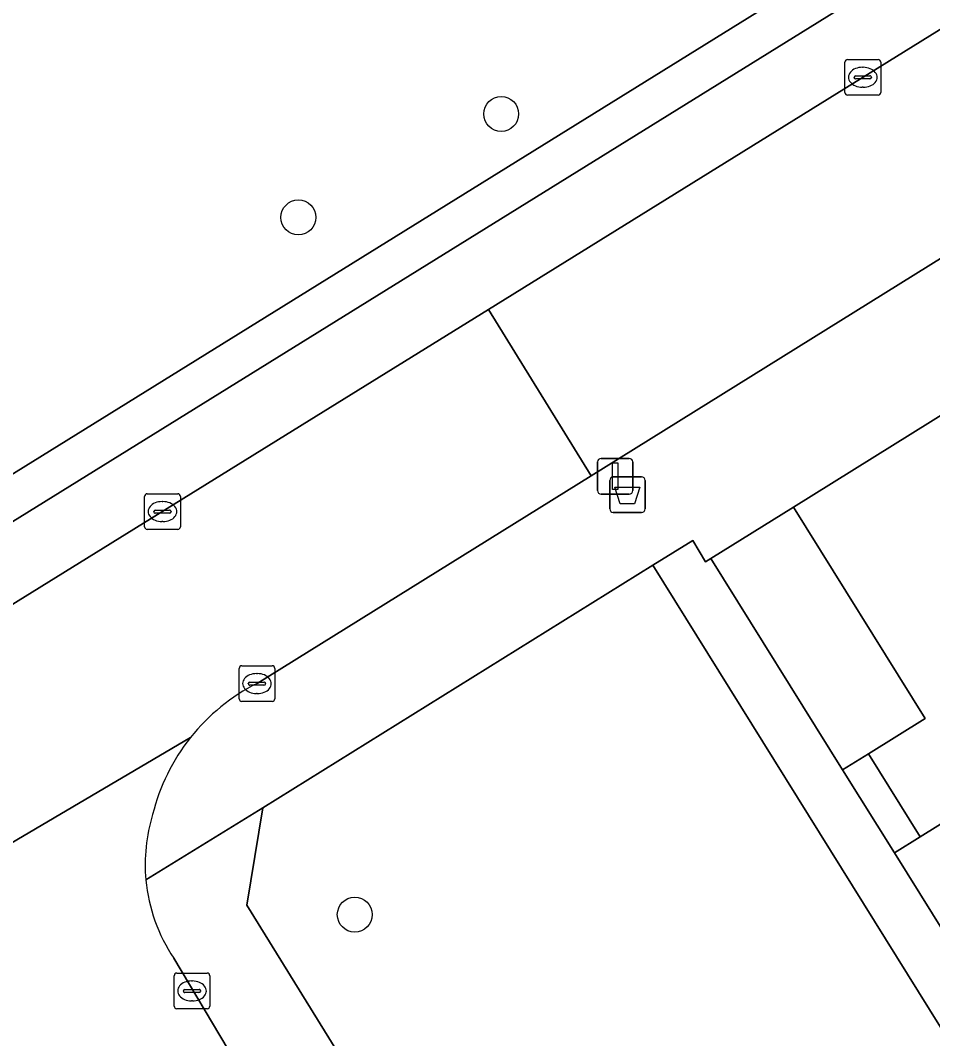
# Model space of a CAD drawing. Extents: x 160030 to 160839, y 385325 to 386450.
# Drawn here: x 160188.9 to 160214.47, y 386174.35 to 386202.91 of the extents above; entities that cross this region are included whole.
import ezdxf

# ---------------------------------------------------------------- set-up
doc = ezdxf.new("R2010")
doc.units = 0
for name, color, linetype in [('IMGEO_Afvalbak', 7, 'Continuous'), ('IMGEO_Berm_groen', 7, 'Continuous'), ('IMGEO_Boom', 7, 'Continuous'), ('IMGEO_Groenvoorziening', 7, 'Continuous'), ('IMGEO_Haag', 7, 'Continuous'), ('IMGEO_Kolk', 7, 'Continuous'), ('IMGEO_Lichtmast', 7, 'Continuous'), ('IMGEO_Pand', 7, 'Continuous'), ('IMGEO_Parkeervlak_open', 7, 'Continuous'), ('IMGEO_Rijbaan_lokaal_open', 7, 'Continuous'), ('IMGEO_Voetpad_op_trap', 7, 'Continuous'), ('IMGEO_Voetpad_open', 7, 'Continuous')]:
    doc.layers.add(name, color=color, linetype=linetype)

msp = doc.modelspace()

# ---------------------------------------------------------------- linework, layer by layer
at = {"layer": 'IMGEO_Afvalbak'}
for p, q in [((160205.422, 386189.205), (160205.422, 386190.005)), ((160205.422, 386190.005), (160205.422, 386189.205)), ((160205.522, 386190.105), (160206.312, 386190.105)), ((160206.312, 386190.105), (160205.522, 386190.105)), ((160206.412, 386190.005), (160206.412, 386189.205)), ((160206.412, 386189.205), (160206.412, 386190.005)), ((160206.312, 386189.105), (160205.522, 386189.105)), ((160205.522, 386189.105), (160206.312, 386189.105))]:
    msp.add_line(p, q, dxfattribs=at)
msp.add_lwpolyline([(160205.565, 386189.819), (160206.269, 386189.819), (160206.12, 386189.349), (160205.714, 386189.349), (160205.565, 386189.819)], dxfattribs=at)
for centre, start, end in [((160205.522, 386190.005), 90, 180), ((160205.522, 386190.005), 90, 180), ((160206.312, 386190.005), 0, 90), ((160206.312, 386190.005), 360, 90), ((160205.522, 386189.205), 180, 270), ((160205.522, 386189.205), 180, 270), ((160206.312, 386189.205), 270, 0), ((160206.312, 386189.205), 270, 0)]:
    msp.add_arc(centre, 0.1, start, end, dxfattribs=at)
at = {"layer": 'IMGEO_Berm_groen'}
msp.add_lwpolyline([(160077.328, 386121.006), (160081.949, 386123.902), (160132.017, 386154.864), (160181.265, 386185.59), (160234.469, 386218.598)], dxfattribs=at)
at = {"layer": 'IMGEO_Boom'}
for centre in [(160202.379, 386200.283), (160196.693, 386197.383), (160198.274, 386177.826)]:
    msp.add_circle(centre, 0.489, dxfattribs=at)
at = {"layer": 'IMGEO_Groenvoorziening'}
for points in [[(160210.571, 386189.254), (160208.255, 386187.817), (160211.95, 386181.886), (160212.675, 386182.338), (160214.264, 386183.329)], [(160232.178, 386121.961), (160243.248, 386128.789), (160206.634, 386187.626), (160195.701, 386180.824), (160195.246, 386178.088), (160229.573, 386122.535)], [(160219.241, 386175.271), (160215.685, 386180.978), (160214.127, 386180.007), (160213.402, 386179.555), (160220.502, 386168.157), (160221.264, 386168.632), (160222.787, 386169.581)]]:
    msp.add_lwpolyline(points, close=True, dxfattribs=at)
at = {"layer": 'IMGEO_Haag'}
for points in [[(160210.571, 386189.254), (160208.255, 386187.817), (160211.95, 386181.886), (160212.675, 386182.338), (160214.264, 386183.329)], [(160219.241, 386175.271), (160215.685, 386180.978), (160214.127, 386180.007), (160213.402, 386179.555), (160220.502, 386168.157), (160221.264, 386168.632), (160222.787, 386169.581)]]:
    msp.add_lwpolyline(points, close=True, dxfattribs=at)
at = {"layer": 'IMGEO_Kolk'}
for p, q in [((160212.016, 386200.885), (160212.016, 386201.737)), ((160212.091, 386201.811), (160212.943, 386201.811)), ((160213.017, 386201.737), (160213.017, 386200.885)), ((160212.318, 386201.354), (160212.716, 386201.354)), ((160212.504, 386201.591), (160212.529, 386201.591)), ((160212.275, 386201.305), (160212.275, 386201.317)), ((160212.713, 386201.268), (160212.315, 386201.268)), ((160212.759, 386201.317), (160212.759, 386201.305)), ((160212.943, 386200.811), (160212.091, 386200.811)), ((160212.527, 386201.031), (160212.502, 386201.031)), ((160192.458, 386189.631), (160193.31, 386189.631)), ((160192.383, 386188.705), (160192.383, 386189.557)), ((160192.871, 386189.411), (160192.896, 386189.411)), ((160193.384, 386189.557), (160193.384, 386188.705)), ((160192.642, 386189.125), (160192.642, 386189.137)), ((160193.08, 386189.088), (160192.682, 386189.088)), ((160192.685, 386189.174), (160193.083, 386189.174)), ((160193.126, 386189.137), (160193.126, 386189.125)), ((160192.894, 386188.851), (160192.869, 386188.851)), ((160193.31, 386188.631), (160192.458, 386188.631)), ((160195.106, 386184.806), (160195.958, 386184.806)), ((160195.031, 386183.88), (160195.031, 386184.732)), ((160195.519, 386184.586), (160195.544, 386184.586)), ((160196.032, 386184.732), (160196.032, 386183.88)), ((160195.29, 386184.3), (160195.29, 386184.312)), ((160195.728, 386184.263), (160195.33, 386184.263)), ((160195.333, 386184.349), (160195.731, 386184.349)), ((160195.774, 386184.312), (160195.774, 386184.3)), ((160195.542, 386184.026), (160195.517, 386184.026)), ((160195.958, 386183.806), (160195.106, 386183.806)), ((160193.211, 386175.26), (160193.211, 386176.112)), ((160193.286, 386176.186), (160194.138, 386176.186)), ((160193.699, 386175.966), (160193.724, 386175.966)), ((160194.212, 386176.112), (160194.212, 386175.26)), ((160193.47, 386175.68), (160193.47, 386175.692)), ((160193.908, 386175.643), (160193.51, 386175.643)), ((160193.513, 386175.729), (160193.911, 386175.729)), ((160193.954, 386175.692), (160193.954, 386175.68)), ((160193.722, 386175.406), (160193.697, 386175.406)), ((160194.138, 386175.186), (160193.286, 386175.186))]:
    msp.add_line(p, q, dxfattribs=at)
for points in [[(160212.016, 386200.885), (160212.016, 386201.737)], [(160212.091, 386201.811), (160212.943, 386201.811)], [(160213.017, 386201.737), (160213.017, 386200.885)], [(160212.943, 386200.811), (160212.091, 386200.811)], [(160192.458, 386189.631), (160193.31, 386189.631)], [(160192.383, 386188.705), (160192.383, 386189.557)], [(160193.384, 386189.557), (160193.384, 386188.705)], [(160193.31, 386188.631), (160192.458, 386188.631)], [(160195.106, 386184.806), (160195.958, 386184.806)], [(160195.031, 386183.88), (160195.031, 386184.732)], [(160196.032, 386184.732), (160196.032, 386183.88)], [(160195.958, 386183.806), (160195.106, 386183.806)], [(160193.211, 386175.26), (160193.211, 386176.112)], [(160193.286, 386176.186), (160194.138, 386176.186)], [(160194.212, 386176.112), (160194.212, 386175.26)], [(160194.138, 386175.186), (160193.286, 386175.186)]]:
    msp.add_lwpolyline(points, dxfattribs=at)
for centre, radius, start, end in [((160212.093, 386201.735), 0.0765, 91.552, 178.448), ((160212.093, 386201.735), 0.0765, 91.552, 178.448), ((160212.941, 386201.735), 0.0765, 1.552, 88.448), ((160212.941, 386201.735), 0.0765, 1.552, 88.448), ((160212.315, 386201.314), 0.0403, 85.8775, 175.7526), ((160212.72, 386201.316), 0.0386, 1.7309, 96.639), ((160212.312, 386201.304), 0.0366, 178.938, 274.7102), ((160212.716, 386201.311), 0.043, 264.8664, 352.4533), ((160212.093, 386200.887), 0.0765, 181.552, 268.448), ((160212.093, 386200.887), 0.0765, 181.552, 268.448), ((160212.941, 386200.887), 0.0765, 271.552, 358.448), ((160212.941, 386200.887), 0.0765, 271.552, 358.448), ((160192.46, 386189.555), 0.0765, 91.552, 178.448), ((160192.46, 386189.555), 0.0765, 91.552, 178.448), ((160193.308, 386189.555), 0.0765, 1.552, 88.448), ((160193.308, 386189.555), 0.0765, 1.552, 88.448), ((160192.682, 386189.134), 0.0403, 85.8775, 175.7526), ((160192.679, 386189.124), 0.0366, 178.938, 274.7102), ((160193.083, 386189.131), 0.043, 264.8664, 352.4533), ((160193.087, 386189.136), 0.0386, 1.7309, 96.639), ((160192.46, 386188.707), 0.0765, 181.552, 268.448), ((160192.46, 386188.707), 0.0765, 181.552, 268.448), ((160193.308, 386188.707), 0.0765, 271.552, 358.448), ((160193.308, 386188.707), 0.0765, 271.552, 358.448), ((160195.108, 386184.73), 0.0765, 91.552, 178.448), ((160195.108, 386184.73), 0.0765, 91.552, 178.448), ((160195.956, 386184.73), 0.0765, 1.552, 88.448), ((160195.956, 386184.73), 0.0765, 1.552, 88.448), ((160195.33, 386184.309), 0.0403, 85.8775, 175.7526), ((160195.327, 386184.299), 0.0366, 178.938, 274.7102), ((160195.731, 386184.306), 0.043, 264.8664, 352.4533), ((160195.735, 386184.311), 0.0386, 1.7309, 96.639), ((160195.108, 386183.882), 0.0765, 181.552, 268.448), ((160195.108, 386183.882), 0.0765, 181.552, 268.448), ((160195.956, 386183.882), 0.0765, 271.552, 358.448), ((160195.956, 386183.882), 0.0765, 271.552, 358.448), ((160193.288, 386176.11), 0.0765, 91.552, 178.448), ((160193.288, 386176.11), 0.0765, 91.552, 178.448), ((160194.136, 386176.11), 0.0765, 1.552, 88.448), ((160194.136, 386176.11), 0.0765, 1.552, 88.448), ((160193.51, 386175.689), 0.0403, 85.8775, 175.7526), ((160193.507, 386175.679), 0.0366, 178.938, 274.7102), ((160193.911, 386175.686), 0.043, 264.8664, 352.4533), ((160193.915, 386175.691), 0.0386, 1.7309, 96.639), ((160193.288, 386175.262), 0.0765, 181.552, 268.448), ((160193.288, 386175.262), 0.0765, 181.552, 268.448), ((160194.136, 386175.262), 0.0765, 271.552, 358.448), ((160194.136, 386175.262), 0.0765, 271.552, 358.448)]:
    msp.add_arc(centre, radius, start, end, dxfattribs=at)
for centre, major_axis, ratio, start_param, end_param in [((160212.503, 386201.311), (-0.387, 0.002), 0.722429, 4.712389, 7.853982), ((160212.528, 386201.311), (-0.39, 0.002), 0.717154, 1.570796, 4.712389), ((160192.87, 386189.131), (-0.387, 0.002), 0.722429, 4.712389, 7.853982), ((160192.895, 386189.131), (-0.39, 0.002), 0.717154, 1.570796, 4.712389), ((160195.518, 386184.306), (-0.387, 0.002), 0.722429, 4.712389, 7.853982), ((160195.543, 386184.306), (-0.39, 0.002), 0.717154, 1.570796, 4.712389), ((160193.698, 386175.686), (-0.387, 0.002), 0.722429, 4.712389, 7.853982), ((160193.723, 386175.686), (-0.39, 0.002), 0.717154, 1.570796, 4.712389)]:
    msp.add_ellipse(centre, major_axis=major_axis, ratio=ratio, start_param=start_param, end_param=end_param, dxfattribs=at)
at = {"layer": 'IMGEO_Lichtmast'}
for p, q in [((160205.079, 386189.722), (160205.079, 386190.522)), ((160205.079, 386190.522), (160205.079, 386189.722)), ((160205.179, 386190.622), (160205.969, 386190.622)), ((160205.969, 386190.622), (160205.179, 386190.622)), ((160206.069, 386190.522), (160206.069, 386189.722)), ((160206.069, 386189.722), (160206.069, 386190.522)), ((160205.969, 386189.622), (160205.179, 386189.622)), ((160205.179, 386189.622), (160205.969, 386189.622))]:
    msp.add_line(p, q, dxfattribs=at)
msp.add_lwpolyline([(160205.499, 386190.497), (160205.649, 386190.497), (160205.649, 386189.747), (160205.499, 386189.747), (160205.499, 386190.497)], dxfattribs=at)
for centre, start, end in [((160205.179, 386190.522), 90, 180), ((160205.179, 386190.522), 90, 180), ((160205.969, 386190.522), 0, 90), ((160205.969, 386190.522), 360, 90), ((160205.179, 386189.722), 180, 270), ((160205.179, 386189.722), 180, 270), ((160205.969, 386189.722), 270, 0), ((160205.969, 386189.722), 270, 0)]:
    msp.add_arc(centre, 0.1, start, end, dxfattribs=at)
at = {"layer": 'IMGEO_Pand'}
msp.add_lwpolyline([(160223.095, 386188.831), (160222.024, 386188.163), (160218.331, 386194.09), (160210.571, 386189.254), (160214.264, 386183.329), (160212.675, 386182.338), (160214.127, 386180.007), (160215.685, 386180.978), (160219.241, 386175.271), (160227.019, 386180.119), (160223.463, 386185.825), (160224.547, 386186.501)], close=True, dxfattribs=at)
at = {"layer": 'IMGEO_Parkeervlak_open'}
for points in [[(160197, 386191.681), (160202.023, 386194.798), (160236.536, 386216.214), (160272.948, 386238.804), (160281.681, 386244.232)], [(160280.607, 386243.974), (160277.792, 386244.025), (160277.52, 386243.95), (160235.069, 386217.631), (160181.866, 386184.624), (160132.617, 386153.897), (160082.55, 386122.936), (160077.216, 386119.593)], [(160075.382, 386116.189), (160086.635, 386123.19), (160121.882, 386145.099), (160159.295, 386168.312), (160197, 386191.681)]]:
    msp.add_lwpolyline(points, dxfattribs=at)
at = {"layer": 'IMGEO_Rijbaan_lokaal_open'}
for points in [[(160341.258, 386281.38), (160309.698, 386261.623), (160290.979, 386250), (160281.681, 386244.232), (160272.948, 386238.804), (160236.536, 386216.214), (160202.023, 386194.798), (160204.903, 386190.137), (160215.186, 386196.533)], [(160195.535, 386184.31), (160204.903, 386190.137), (160202.023, 386194.798), (160197, 386191.681), (160159.295, 386168.312), (160121.882, 386145.099), (160086.635, 386123.19), (160075.382, 386116.189), (160074.167, 386115.433)], [(160180.827, 386175.198), (160181.672, 386175.731), (160193.669, 386182.792)], [(160193.669, 386182.792), (160181.672, 386175.731)], [(160208.514, 386151.611), (160194.723, 386174.04), (160193.202, 386176.604)]]:
    msp.add_lwpolyline(points, dxfattribs=at)
for centre, radius, start, end in [((160198.069, 386179.289), 5.625, 116.7815, 141.4755), ((160198.077, 386179.285), 5.633, 141.4997, 166.1585), ((160197.118, 386179.241), 4.72, 162.8506, 185.3883), ((160197.119, 386179.238), 4.72, 185.3543, 213.9269), ((160184.041, 386170.067), 6.054, 31.743, 64.7798)]:
    msp.add_arc(centre, radius, start, end, dxfattribs=at)
at = {"layer": 'IMGEO_Voetpad_op_trap'}
msp.add_lwpolyline([(160212.675, 386182.338), (160211.95, 386181.886), (160213.402, 386179.555), (160214.127, 386180.007)], close=True, dxfattribs=at)
at = {"layer": 'IMGEO_Voetpad_open'}
for points in [[(160341.022, 386282.591), (160315.759, 386266.812), (160299.088, 386256.53), (160291.945, 386267.798), (160291.289, 386268.857), (160290.073, 386268.104), (160290.722, 386267.055), (160297.811, 386255.671), (160288.622, 386250), (160280.701, 386245.111), (160277.33, 386245.172), (160234.469, 386218.598), (160181.265, 386185.59), (160132.017, 386154.864), (160081.949, 386123.902), (160077.328, 386121.006)], [(160077.216, 386119.593), (160082.55, 386122.936), (160132.617, 386153.897), (160181.866, 386184.624), (160235.069, 386217.631), (160277.52, 386243.95), (160277.792, 386244.025), (160280.607, 386243.974)], [(160215.186, 386196.533), (160204.903, 386190.137), (160195.535, 386184.31)], [(160206.634, 386187.626), (160207.755, 386188.324), (160208.102, 386187.722), (160208.255, 386187.817), (160210.571, 386189.254), (160218.331, 386194.09), (160221.912, 386196.584)], [(160192.419, 386178.798), (160195.701, 386180.824), (160206.634, 386187.626)], [(160195.246, 386178.088), (160195.701, 386180.824), (160192.419, 386178.798)], [(160229.066, 386119.917), (160232.178, 386121.961), (160229.573, 386122.535), (160195.246, 386178.088)], [(160193.202, 386176.604), (160194.723, 386174.04)]]:
    msp.add_lwpolyline(points, dxfattribs=at)
msp.add_lwpolyline([(160221.848, 386165.996), (160220.502, 386168.157), (160213.402, 386179.555), (160211.95, 386181.886), (160208.255, 386187.817), (160208.102, 386187.722), (160207.755, 386188.324), (160206.634, 386187.626), (160243.248, 386128.789), (160244.532, 386129.581), (160239.041, 386138.396), (160237.595, 386140.717), (160230.504, 386152.1), (160229.06, 386154.418)], close=True, dxfattribs=at)
for centre, radius, start, end in [((160198.069, 386179.289), 5.625, 116.7815, 141.4755), ((160198.077, 386179.285), 5.633, 141.4997, 166.1585), ((160197.118, 386179.241), 4.72, 162.8506, 185.3883), ((160197.119, 386179.238), 4.72, 185.3543, 213.9269), ((160184.041, 386170.067), 6.054, 31.743, 64.7798)]:
    msp.add_arc(centre, radius, start, end, dxfattribs=at)

doc.saveas('drawing.dxf')
